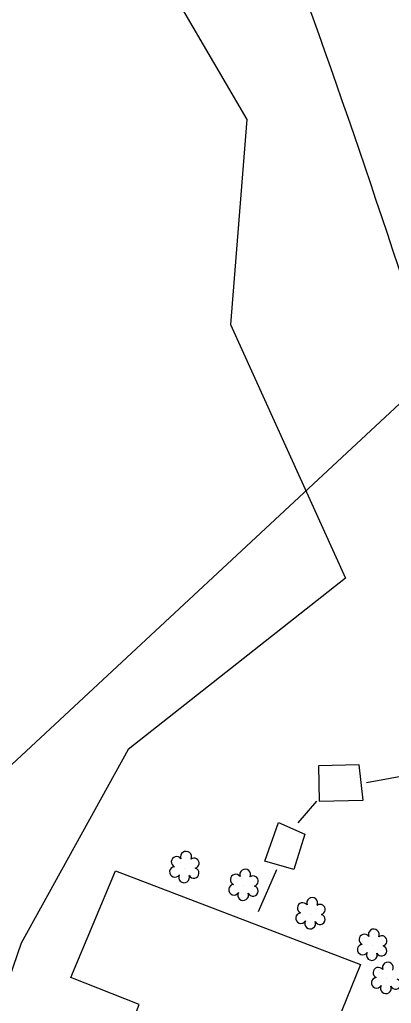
# Model space of a CAD drawing. Extents: x 472260 to 482161, y 489063 to 507124.
# Drawn here: x 474311.5 to 474378.9, y 504924.1 to 505102.8 of the extents above; entities that cross this region are included whole.
import ezdxf

# ---------------------------------------------------------------- set-up
doc = ezdxf.new("R2010")
doc.units = 0
for name, color, linetype in [('Exist Structure Minor Drop Inlet Cogo Elevation', 7, 'Continuous'), ('Exist Structure Minor Drop Inlet Cogo Number', 7, 'Continuous'), ('Exist Utilities Water Meter CELL', 7, 'Continuous'), ('Old_Level_51', 7, 'Continuous'), ('Prop Erosion Rip Rap Pad at Outlet CELL', 7, 'Continuous'), ('Prop Erosion Rip Rap Pad at Outlet Label', 7, 'Continuous'), ('Prop SS Fill Line', 7, 'Continuous')]:
    doc.layers.add(name, color=color, linetype=linetype)

msp = doc.modelspace()

# ---------------------------------------------------------------- linework, layer by layer
at = {"layer": 'Exist Structure Minor Drop Inlet Cogo Elevation'}
msp.add_arc((472660.82, 504495.17), 1809.11, 14.39186, 20.84556, dxfattribs=at)
at = {"layer": 'Exist Structure Minor Drop Inlet Cogo Number'}
msp.add_line((474386.38, 505038.61), (474192.37, 504857.93), dxfattribs=at)
at = {"layer": 'Exist Utilities Water Meter CELL'}
for p, q in [((474374.41, 504964.23), (474398.13, 504968.57)), ((474362.01, 504956.94), (474365.42, 504960.88)), ((474354.83, 504940.82), (474358.16, 504948.46))]:
    msp.add_line(p, q, dxfattribs=at)
at = {"layer": 'Old_Level_51'}
for points in [[(474365.68, 504967.27), (474365.82, 504960.85), (474373.82, 504961.04), (474373.05, 504967.45), (474365.68, 504967.27)], [(474358.44, 504956.95), (474363.19, 504954.85), (474361.25, 504948.41), (474355.93, 504949.93), (474358.44, 504956.95)]]:
    msp.add_lwpolyline(points, dxfattribs=at)
at = {"layer": 'Prop Erosion Rip Rap Pad at Outlet CELL'}
for p, q in [((474341.44, 504948.71), (474341.44, 504948.71)), ((474352.17, 504945.47), (474352.17, 504945.47)), ((474364.32, 504940.32), (474364.32, 504940.32)), ((474375.51, 504934.59), (474375.51, 504934.59)), ((474378.04, 504928.56), (474378.04, 504928.56))]:
    msp.add_line(p, q, dxfattribs=at)
for centre, radius, start, end in [((474339.96, 504949.83), 0.968, 35.8908, 245.4216), ((474341.67, 504950.75), 0.99, 334.8391, 200.4717), ((474339.64, 504948), 0.955, 95.1099, 327.9534), ((474343.11, 504949.58), 0.929, 284.4567, 126.0861), ((474341.31, 504947.02), 0.984, 151.2797, 21.387), ((474343.08, 504947.78), 0.937, 204.9913, 73.4601), ((474350.69, 504946.6), 0.968, 35.8908, 245.4216), ((474352.4, 504947.51), 0.99, 334.8391, 200.4717), ((474353.84, 504946.34), 0.929, 284.4567, 126.0861), ((474350.37, 504944.76), 0.955, 95.1099, 327.9534), ((474353.81, 504944.54), 0.937, 204.9913, 73.4601), ((474352.04, 504943.79), 0.984, 151.2797, 21.387), ((474362.84, 504941.44), 0.968, 35.8908, 245.4216), ((474364.55, 504942.36), 0.99, 334.8391, 200.4717), ((474365.99, 504941.18), 0.929, 284.4567, 126.0861), ((474362.52, 504939.61), 0.955, 95.1099, 327.9534), ((474365.96, 504939.39), 0.937, 204.9913, 73.4601), ((474364.19, 504938.63), 0.984, 151.2797, 21.387), ((474374.02, 504935.72), 0.968, 35.8908, 245.4216), ((474375.73, 504936.63), 0.99, 334.8391, 200.4717), ((474377.18, 504935.46), 0.929, 284.4567, 126.0861), ((474373.71, 504933.89), 0.955, 95.1099, 327.9534), ((474377.14, 504933.66), 0.937, 204.9913, 73.4601), ((474375.38, 504932.91), 0.984, 151.2797, 21.387), ((474378.27, 504930.6), 0.99, 334.8391, 200.4717), ((474376.56, 504929.69), 0.968, 35.8908, 245.4216), ((474376.24, 504927.85), 0.955, 95.1099, 327.9534), ((474377.91, 504926.87), 0.984, 151.2797, 21.387), ((474379.68, 504927.63), 0.937, 204.9913, 73.4601)]:
    msp.add_arc(centre, radius, start, end, dxfattribs=at)
at = {"layer": 'Prop Erosion Rip Rap Pad at Outlet Label'}
msp.add_lwpolyline([(474039.74, 505231.39), (474070.64, 505227.57), (474100.38, 505210.48), (474145.85, 505197.49), (474221.93, 505186.17), (474248.45, 505176.22), (474277.09, 505162.04), (474333.09, 505118.27), (474352.71, 505084.66), (474349.72, 505047.44), (474370.59, 505001.39), (474331.17, 504970.24), (474311.76, 504935.08), (474292.73, 504879.6), (474286.83, 504842.4), (474281, 504828.7), (474253.76, 504800.95), (474212.37, 504772.4), (474185.95, 504758.02), (474194.18, 504746.5), (474168.72, 504709.09), (474147.17, 504667.02), (474132.12, 504653.24), (474125.76, 504660.6)], dxfattribs=at)
at = {"layer": 'Prop SS Fill Line'}
msp.add_lwpolyline([(474328.86, 504948.17), (474373.34, 504931.19), (474362.38, 504904.17), (474357.43, 504905.91), (474344.44, 504871.63), (474317.26, 504881.98), (474333.15, 504923.9), (474320.78, 504928.83)], close=True, dxfattribs=at)

doc.saveas('drawing.dxf')
